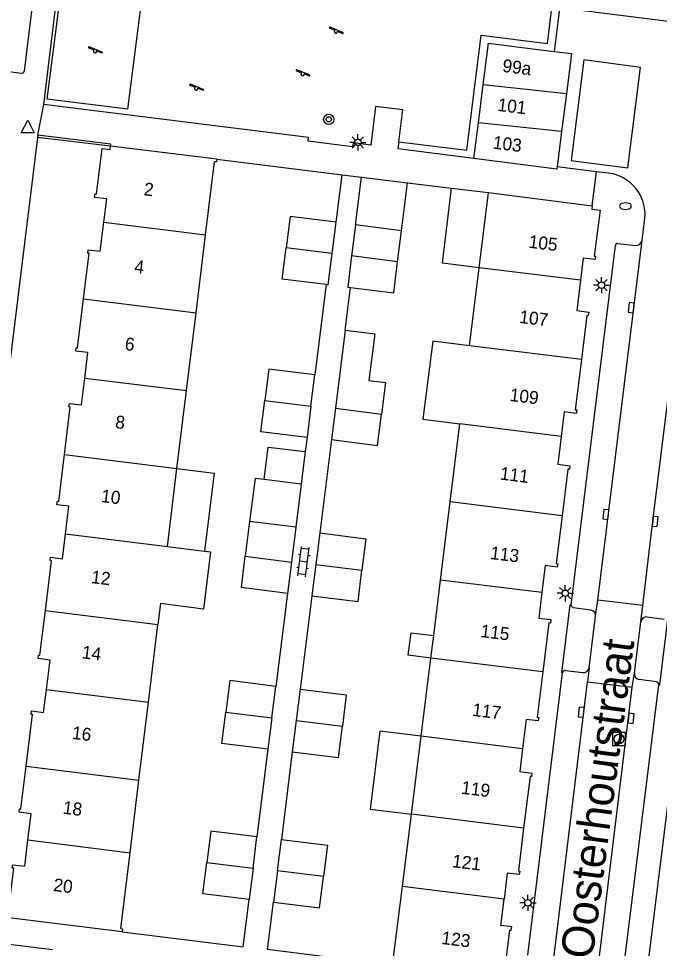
# Model space of a CAD drawing. Extents: x 131000 to 133014, y 396499 to 399001.
# Drawn here: x 131822 to 131871.7, y 397224.4 to 397296.4 of the extents above; entities that cross this region are included whole.
import ezdxf

# ---------------------------------------------------------------- set-up
doc = ezdxf.new("R2010")
doc.units = 0
for name, color, linetype in [('gg-afsc-erfafscheiding', 7, 'Continuous'), ('gg-afsc-muur', 7, 'Continuous'), ('gg-anno-huisnummerreeks BGT', 7, 'Continuous'), ('gg-anno-openbare ruimte label', 7, 'Continuous'), ('gg-bbg-bijgebouw', 7, 'Continuous'), ('gg-bbg-gedigitaliseerde bebouwing', 7, 'Continuous'), ('gg-bbg-gedigitaliseerde bijgebouw', 7, 'Continuous'), ('gg-bbg-hoofdgebouw', 7, 'Continuous'), ('gg-bbg-luifel en loopbrug', 7, 'Continuous'), ('gg-bbg-tussenscheiding', 7, 'Continuous'), ('gg-knt-onverhard', 7, 'Continuous'), ('gg-knt-verharding', 7, 'Continuous'), ('gg-knt-verharding nz', 7, 'Continuous'), ('gt-grn-groengrens', 7, 'Continuous'), ('gt-grn-weggrens', 7, 'Continuous'), ('gt-symb-boom', 7, 'Continuous'), ('gt-symb-brandkraan', 7, 'Continuous'), ('gt-symb-klinker verharding', 7, 'Continuous'), ('gt-symb-kolk', 7, 'Continuous'), ('gt-symb-lichtmast', 7, 'Continuous'), ('gt-symb-rioolschacht', 7, 'Continuous'), ('gt-symb-speelvoorziening', 7, 'Continuous'), ('gt-symb-waterafsluiter', 7, 'Continuous')]:
    doc.layers.add(name, color=color, linetype=linetype)

# ---------------------------------------------------------------- blocks, each defined once
blk = doc.blocks.new('gt0-SV')
at = {"layer": 'gt-symb-speelvoorziening'}
for p, q in [((-0.477, 0.255), (-0.08, 0.096)), ((0.542, -0.076), (-0.449, 0.324)), ((0.125, 0.014), (0.515, -0.143))]:
    blk.add_line(p, q, dxfattribs=at)
for centre, radius, start, end in [((-0.466, 0.291), 0.0369, 63.6251, 252.66016), ((-0.002, -0.005), 0.128, 127.68665, 8.59861), ((0.531, -0.111), 0.0363, 243.50852, 72.54358)]:
    blk.add_arc(centre, radius, start, end, dxfattribs=at)
blk = doc.blocks.new('gt0-BOOM')
at = {"layer": 'gt-symb-boom'}
for radius in [0.4, 0.2]:
    blk.add_circle((0, 0), radius, dxfattribs=at)
blk = doc.blocks.new('gt0-WAFSL')
at = {"layer": 'gt-symb-waterafsluiter'}
for p, q in [((-0.5, -0.333), (0, 0.667)), ((0, 0.667), (0.5, -0.333)), ((0.5, -0.333), (-0.5, -0.333))]:
    blk.add_line(p, q, dxfattribs=at)
blk = doc.blocks.new('gt0-LMAST')
at = {"layer": 'gt-symb-lichtmast'}
for p, q in [((-0.182, 0.173), (-0.447, 0.438)), ((-0.005, 0.246), (-0.005, 0.621)), ((0.172, 0.173), (0.437, 0.438)), ((-0.255, -0.004), (-0.63, -0.004)), ((-0.182, -0.181), (-0.447, -0.446)), ((-0.005, -0.254), (-0.005, -0.629)), ((0.437, -0.446), (0.172, -0.181)), ((0.245, -0.004), (0.62, -0.004))]:
    blk.add_line(p, q, dxfattribs=at)
blk.add_circle((-0.005, -0.004), 0.25, dxfattribs=at)
blk = doc.blocks.new('gt0-BR')
at = {"layer": 'gt-symb-brandkraan'}
for centre, radius, start, end in [((-0.244, 0), 0.206, 107.56694, 252.43307), ((0.599, -2.664), 3, 106.89205, 107.56694), ((0, -0.691), 0.938, 73.10799, 106.89205), ((-0.599, -2.664), 3, 72.43309, 73.10799), ((0.244, 0), 0.206, 287.56695, 72.43309), ((0.599, 2.664), 3, 252.43307, 253.10797), ((0, 0.691), 0.938, 253.10797, 286.89206), ((-0.599, 2.664), 3, 286.89206, 287.56695)]:
    blk.add_arc(centre, radius, start, end, dxfattribs=at)
blk = doc.blocks.new('gt0-KOLK')
at = {"layer": 'gt-symb-kolk'}
blk.add_lwpolyline([(0, 0), (0.375, 0), (0.375, 0.4), (-0.375, 0.4), (-0.375, 0), (0, 0)], dxfattribs=at)
blk = doc.blocks.new('gt0-RS')
at = {"layer": 'gt-symb-rioolschacht'}
blk.add_lwpolyline([(-0.5, -0.5), (0.5, -0.5), (0.5, 0.5), (-0.5, 0.5)], close=True, dxfattribs=at)
blk.add_circle((0, 0), 0.375, dxfattribs=at)
blk = doc.blocks.new('gt0-KL1')
at = {"layer": 'gt-symb-klinker verharding'}
for p, q in [((-1.15, 0.3), (1.15, 0.3)), ((-1, -0.3), (-1, 0.3)), ((-0.5, 0.3), (-0.5, 0.45)), ((0, -0.3), (0, 0.3)), ((0.5, 0.3), (0.5, 0.45)), ((1, -0.3), (1, 0.3)), ((-1.15, -0.3), (1.15, -0.3)), ((-0.5, -0.45), (-0.5, -0.3)), ((0.5, -0.45), (0.5, -0.3))]:
    blk.add_line(p, q, dxfattribs=at)

msp = doc.modelspace()

# ---------------------------------------------------------------- linework, layer by layer
at = {"layer": 'gg-afsc-erfafscheiding'}
for p, q in [((131845.875, 397275.794), (131844.998, 397268.803)), ((131847.347, 397272.268), (131847.766, 397275.58)), ((131844.389, 397263.941), (131844.253, 397262.858)), ((131846.284, 397263.789), (131845.377, 397256.556)), ((131842.876, 397251.875), (131841.973, 397244.67)), ((131844.768, 397251.694), (131843.861, 397244.46)), ((131841.363, 397239.809), (131840.511, 397233.019)), ((131843.251, 397239.598), (131842.401, 397232.815))]:
    msp.add_line(p, q, dxfattribs=at)
for points in [[(131830.078, 397225.668), (131839.444, 397224.494), (131839.902, 397228.157)], [(131850.875, 397223.086), (131841.331, 397224.282), (131841.791, 397227.953)]]:
    msp.add_lwpolyline(points, dxfattribs=at)
at = {"layer": 'gg-afsc-muur'}
for p, q in [((131837.398, 397285.521), (131847.117, 397284.307)), ((131846.648, 397280.621), (131847.117, 397284.307)), ((131852.17, 397283.688), (131855.596, 397283.271))]:
    msp.add_line(p, q, dxfattribs=at)
at = {"layer": 'gg-bbg-bijgebouw'}
for p, q in [((131861.049, 397294.165), (131863.535, 397293.856)), ((131857.668, 397288.335), (131858.037, 397291.276)), ((131864.482, 397290.587), (131864.114, 397287.646)), ((131857.395, 397286.155), (131857.668, 397288.335)), ((131864.114, 397287.646), (131863.771, 397284.908)), ((131857.325, 397285.602), (131857.395, 397286.155)), ((131863.771, 397284.908), (131863.75, 397284.74)), ((131846.343, 397278.198), (131846.648, 397280.621)), ((131848.151, 397280.422), (131847.847, 397278.015)), ((131851.714, 397279.971), (131848.151, 397280.422)), ((131851.41, 397277.564), (131851.714, 397279.971)), ((131821.111, 397224.728), (131824.661, 397224.291))]:
    msp.add_line(p, q, dxfattribs=at)
for points in [[(131858.037, 397291.276), (131858.44, 397294.49), (131861.049, 397294.165)], [(131863.535, 397293.856), (131864.87, 397293.69), (131864.482, 397290.587)], [(131863.75, 397284.74), (131857.32, 397285.56), (131857.325, 397285.602)], [(131846.648, 397280.621), (131843.086, 397281.07), (131842.781, 397278.647)], [(131845.875, 397275.794), (131842.475, 397276.223), (131842.781, 397278.647)], [(131845.875, 397275.794), (131846.037, 397275.774), (131846.343, 397278.198)], [(131847.847, 397278.015), (131847.542, 397275.608), (131847.766, 397275.58)], [(131847.766, 397275.58), (131851.105, 397275.157), (131851.41, 397277.564)]]:
    msp.add_lwpolyline(points, dxfattribs=at)
at = {"layer": 'gg-bbg-gedigitaliseerde bebouwing'}
for p, q in [((131836.529, 397279.652), (131837.222, 397285.32)), ((131857.735, 397277.109), (131858.449, 397282.923)), ((131835.791, 397273.616), (131836.529, 397279.652)), ((131856.977, 397271.061), (131857.735, 397277.109)), ((131835.053, 397267.581), (131835.791, 397273.616)), ((131834.315, 397261.545), (131835.053, 397267.581)), ((131855.489, 397258.962), (131856.242, 397265.01)), ((131833.577, 397255.51), (131834.315, 397261.545)), ((131854.737, 397252.913), (131855.489, 397258.962)), ((131833.577, 397255.51), (131836.443, 397255.151)), ((131854.202, 397248.619), (131854.737, 397252.913)), ((131832.1, 397243.439), (131832.838, 397249.474)), ((131853.984, 397246.865), (131854.202, 397248.619)), ((131853.232, 397240.816), (131853.984, 397246.865)), ((131831.362, 397237.403), (131832.1, 397243.439)), ((131852.479, 397234.767), (131853.232, 397240.816)), ((131830.675, 397231.783), (131831.362, 397237.403)), ((131851.783, 397229.17), (131852.479, 397234.767)), ((131829.956, 397225.904), (131830.675, 397231.783)), ((131851.051, 397223.286), (131851.783, 397229.17))]:
    msp.add_line(p, q, dxfattribs=at)
for points in [[(131856.977, 397271.061), (131854.132, 397271.418), (131853.374, 397265.37), (131856.242, 397265.01)], [(131836.443, 397255.151), (131836.92, 397255.091), (131836.365, 397250.664), (131833.035, 397251.082), (131832.838, 397249.474)]]:
    msp.add_lwpolyline(points, dxfattribs=at)
at = {"layer": 'gg-bbg-gedigitaliseerde bijgebouw'}
for p, q in [((131847.347, 397272.268), (131846.589, 397266.22)), ((131844.694, 397266.372), (131844.998, 397268.803)), ((131844.694, 397266.372), (131844.389, 397263.941)), ((131846.589, 397266.22), (131846.284, 397263.789)), ((131839.946, 397257.442), (131839.609, 397254.754)), ((131843.519, 397257.003), (131839.946, 397257.442)), ((131843.519, 397257.003), (131843.181, 397254.306)), ((131845.377, 397256.556), (131845.073, 397254.125)), ((131843.181, 397254.306), (131842.876, 397251.875)), ((131845.073, 397254.125), (131844.768, 397251.694)), ((131841.668, 397242.239), (131841.973, 397244.67)), ((131843.861, 397244.46), (131843.556, 397242.029)), ((131841.668, 397242.239), (131841.363, 397239.809)), ((131843.556, 397242.029), (131843.251, 397239.598)), ((131840.206, 397230.588), (131840.511, 397233.019)), ((131842.096, 397230.384), (131842.401, 397232.815)), ((131840.206, 397230.588), (131839.902, 397228.157)), ((131842.096, 397230.384), (131841.791, 397227.953))]:
    msp.add_line(p, q, dxfattribs=at)
for points in [[(131847.347, 397272.268), (131849.639, 397271.981), (131849.186, 397268.364), (131850.466, 397268.203), (131850.161, 397265.772)], [(131844.998, 397268.803), (131841.426, 397269.251), (131841.122, 397266.82)], [(131844.389, 397263.941), (131840.817, 397264.389), (131841.122, 397266.82)], [(131846.284, 397263.789), (131849.856, 397263.341), (131850.161, 397265.772)], [(131845.377, 397256.556), (131848.949, 397256.108), (131848.645, 397253.677)], [(131842.876, 397251.875), (131839.304, 397252.323), (131839.609, 397254.754)], [(131844.768, 397251.694), (131848.34, 397251.246), (131848.645, 397253.677)], [(131841.973, 397244.67), (131838.401, 397245.118), (131838.096, 397242.687)], [(131843.861, 397244.46), (131847.433, 397244.012), (131847.128, 397241.581)], [(131841.363, 397239.809), (131837.791, 397240.256), (131838.096, 397242.687)], [(131843.251, 397239.598), (131846.823, 397239.15), (131847.128, 397241.581)], [(131840.511, 397233.019), (131836.939, 397233.467), (131836.634, 397231.036)], [(131842.401, 397232.815), (131845.973, 397232.368), (131845.668, 397229.937)], [(131839.902, 397228.157), (131836.329, 397228.605), (131836.634, 397231.036)], [(131841.791, 397227.953), (131845.363, 397227.506), (131845.668, 397229.937)]]:
    msp.add_lwpolyline(points, dxfattribs=at)
at = {"layer": 'gg-bbg-hoofdgebouw'}
for p, q in [((131837.398, 397285.521), (131829.17, 397286.53)), ((131858.449, 397282.923), (131866.49, 397281.91)), ((131830.078, 397225.668), (131821.085, 397226.77))]:
    msp.add_line(p, q, dxfattribs=at)
for points in [[(131828.646, 397280.631), (131828.868, 397282.437), (131827.935, 397282.551), (131827.968, 397282.819), (131828.077, 397282.806), (131828.51, 397286.33), (131829.136, 397286.252), (131829.17, 397286.53)], [(131837.398, 397285.521), (131837.371, 397285.302), (131837.222, 397285.32)], [(131866.49, 397281.91), (131866.455, 397281.632), (131867.09, 397281.552), (131866.646, 397278.01), (131866.753, 397277.997), (131866.719, 397277.729), (131865.786, 397277.846), (131865.575, 397276.138)], [(131827.081, 397274.699), (131827.514, 397278.22), (131827.405, 397278.233), (131827.438, 397278.501), (131828.371, 397278.387), (131828.646, 397280.631)], [(131865.575, 397276.138), (131865.285, 397273.787), (131866.218, 397273.67), (131866.185, 397273.402), (131866.076, 397273.416), (131865.653, 397269.986)], [(131827.164, 397268.561), (131827.405, 397270.526), (131826.472, 397270.64), (131826.506, 397270.908), (131826.614, 397270.895), (131827.081, 397274.699)], [(131865.653, 397269.986), (131865.173, 397266.102), (131865.282, 397266.088), (131865.249, 397265.82), (131864.316, 397265.937), (131864.082, 397264.039)], [(131825.599, 397262.628), (131826.051, 397266.31), (131825.942, 397266.323), (131825.975, 397266.591), (131826.908, 397266.477), (131827.164, 397268.561)], [(131864.082, 397264.039), (131863.815, 397261.878), (131864.748, 397261.761), (131864.715, 397261.493), (131864.606, 397261.507), (131864.159, 397257.888)], [(131825.682, 397256.491), (131825.944, 397258.626), (131825.011, 397258.74), (131825.045, 397259.008), (131825.153, 397258.995), (131825.599, 397262.628)], [(131864.159, 397257.888), (131863.703, 397254.192), (131863.812, 397254.178), (131863.779, 397253.91), (131862.846, 397254.027), (131862.589, 397251.941)], [(131824.117, 397250.558), (131824.589, 397254.399), (131824.479, 397254.412), (131824.513, 397254.68), (131825.445, 397254.566), (131825.682, 397256.491)], [(131862.589, 397251.941), (131862.345, 397249.967), (131863.278, 397249.85), (131863.245, 397249.582), (131863.136, 397249.596), (131862.666, 397245.789)], [(131824.2, 397244.421), (131824.482, 397246.715), (131823.548, 397246.829), (131823.581, 397247.097), (131823.69, 397247.084), (131824.117, 397250.558)], [(131862.666, 397245.789), (131862.233, 397242.283), (131862.342, 397242.269), (131862.309, 397242.001), (131861.376, 397242.118), (131861.095, 397239.842)], [(131822.635, 397238.488), (131823.126, 397242.488), (131823.017, 397242.502), (131823.046, 397242.77), (131823.983, 397242.655), (131824.2, 397244.421)], [(131861.095, 397239.842), (131860.876, 397238.068), (131861.809, 397237.951), (131861.776, 397237.683), (131861.667, 397237.697), (131861.172, 397233.69)], [(131822.77, 397232.774), (131823.019, 397234.804), (131822.086, 397234.919), (131822.119, 397235.187), (131822.228, 397235.174), (131822.635, 397238.488)], [(131861.172, 397233.69), (131860.763, 397230.373), (131860.872, 397230.359), (131860.839, 397230.091), (131859.906, 397230.208), (131859.656, 397228.183)], [(131821.085, 397226.77), (131821.118, 397227.038), (131821.227, 397227.025), (131821.663, 397230.578), (131821.555, 397230.591), (131821.587, 397230.859), (131822.52, 397230.744), (131822.77, 397232.774)], [(131859.735, 397221.97), (131859.769, 397222.238), (131859.66, 397222.252), (131860.107, 397225.798), (131860.216, 397225.784), (131860.25, 397226.052), (131859.406, 397226.158), (131859.656, 397228.183)], [(131829.956, 397225.904), (131830.105, 397225.886), (131830.078, 397225.668)]]:
    msp.add_lwpolyline(points, dxfattribs=at)
at = {"layer": 'gg-bbg-luifel en loopbrug'}
for p, q in [((131848.151, 397280.422), (131848.602, 397284.123)), ((131848.602, 397284.123), (131852.17, 397283.688)), ((131851.714, 397279.971), (131852.17, 397283.688)), ((131855.596, 397283.271), (131858.449, 397282.923)), ((131844.253, 397262.858), (131843.937, 397260.339)), ((131843.937, 397260.339), (131841.064, 397260.699)), ((131843.937, 397260.339), (131843.519, 397257.003))]:
    msp.add_line(p, q, dxfattribs=at)
for points in [[(131857.735, 397277.109), (131854.883, 397277.459), (131855.596, 397283.271)], [(131841.064, 397260.699), (131841.372, 397263.212), (131844.253, 397262.858)], [(131834.315, 397261.545), (131837.185, 397261.193), (131836.443, 397255.151)], [(131841.064, 397260.699), (131840.365, 397260.787), (131839.946, 397257.442)], [(131853.984, 397246.865), (131852.239, 397247.079), (131852.454, 397248.833), (131854.202, 397248.619)], [(131853.232, 397240.816), (131850.02, 397241.21), (131849.277, 397235.16), (131852.479, 397234.767)]]:
    msp.add_lwpolyline(points, dxfattribs=at)
at = {"layer": 'gg-bbg-tussenscheiding'}
for p, q in [((131864.482, 397290.587), (131858.037, 397291.276)), ((131864.114, 397287.646), (131857.668, 397288.335)), ((131828.646, 397280.631), (131836.529, 397279.652)), ((131846.343, 397278.198), (131842.781, 397278.647)), ((131851.41, 397277.564), (131847.847, 397278.015)), ((131865.575, 397276.138), (131857.735, 397277.109)), ((131827.081, 397274.699), (131835.791, 397273.616)), ((131865.653, 397269.986), (131856.977, 397271.061)), ((131827.164, 397268.561), (131835.053, 397267.581)), ((131841.122, 397266.82), (131844.694, 397266.372)), ((131846.589, 397266.22), (131850.161, 397265.772)), ((131864.082, 397264.039), (131856.242, 397265.01)), ((131825.599, 397262.628), (131834.315, 397261.545)), ((131864.159, 397257.888), (131855.489, 397258.962)), ((131825.682, 397256.491), (131833.577, 397255.51)), ((131839.609, 397254.754), (131843.181, 397254.306)), ((131845.073, 397254.125), (131848.645, 397253.677)), ((131862.589, 397251.941), (131854.737, 397252.913)), ((131824.117, 397250.558), (131832.838, 397249.474)), ((131862.666, 397245.789), (131853.984, 397246.865)), ((131824.2, 397244.421), (131832.1, 397243.439)), ((131838.096, 397242.687), (131841.668, 397242.239)), ((131843.556, 397242.029), (131847.128, 397241.581)), ((131861.095, 397239.842), (131853.232, 397240.816)), ((131822.635, 397238.488), (131831.362, 397237.403)), ((131861.172, 397233.69), (131852.479, 397234.767)), ((131822.77, 397232.774), (131830.675, 397231.783)), ((131836.634, 397231.036), (131840.206, 397230.588)), ((131845.668, 397229.937), (131842.096, 397230.384)), ((131859.656, 397228.183), (131851.783, 397229.17))]:
    msp.add_line(p, q, dxfattribs=at)
at = {"layer": 'gg-knt-onverhard'}
msp.add_lwpolyline([(131830.47, 397289.388), (131824.246, 397290.153), (131825.546, 397300.258), (131831.704, 397298.902), (131830.47, 397289.388)], dxfattribs=at)
at = {"layer": 'gg-knt-verharding'}
for p, q in [((131823.769, 397302.872), (131822.478, 397292.326)), ((131823.994, 397289.758), (131825.596, 397302.923)), ((131863.946, 397297.161), (131863.535, 397293.856)), ((131822.259, 397292.149), (131820.899, 397292.329)), ((131823.534, 397287.371), (131823.51, 397287.18)), ((131829.17, 397286.53), (131823.51, 397287.18)), ((131866.818, 397284.543), (131863.771, 397284.908)), ((131867.755, 397284.431), (131866.818, 397284.543)), ((131847.117, 397284.307), (131848.602, 397284.123)), ((131870.354, 397279.215), (131870.572, 397280.934)), ((131864.847, 397250.979), (131868.29, 397278.819)), ((131868.471, 397278.993), (131869.844, 397278.82)), ((131866.746, 397250.107), (131866.924, 397251.354)), ((131870.403, 397250.947), (131866.924, 397251.354)), ((131870.254, 397249.672), (131870.403, 397250.947)), ((131866.239, 397246.114), (131866.746, 397250.107)), ((131870.724, 397250.054), (131872.068, 397249.881)), ((131869.753, 397245.689), (131870.254, 397249.672)), ((131861.505, 397223.842), (131864.186, 397245.722)), ((131864.416, 397245.911), (131865.753, 397245.738)), ((131866.239, 397246.114), (131866.115, 397245.022)), ((131869.586, 397244.599), (131869.753, 397245.689)), ((131866.115, 397245.022), (131869.586, 397244.599)), ((131868.947, 397222.931), (131871.653, 397244.802)), ((131871.475, 397245.031), (131870.134, 397245.197))]:
    msp.add_line(p, q, dxfattribs=at)
for points in [[(131943.903, 397287.334), (131885.38, 397294.59), (131874.85, 397295.879), (131863.957, 397297.243), (131863.946, 397297.161)], [(131851.5, 397286.853), (131851.809, 397289.333), (131849.707, 397289.595), (131849.334, 397286.602), (131847.953, 397286.774), (131847.916, 397286.475), (131844.472, 397286.902), (131844.509, 397287.203), (131823.994, 397289.758)], [(131829.17, 397286.53), (131829.188, 397286.68), (131823.534, 397287.371)], [(131823.51, 397287.18), (131816.13, 397227.35), (131819, 397227.02)], [(131851.5, 397286.853), (131851.436, 397286.34), (131857.325, 397285.602)], [(131876.42, 397268.58), (131870.49, 397220.67), (131873.35, 397220.32), (131873.346, 397220.289)], [(131864.186, 397245.722), (131864.121, 397245.73), (131864.772, 397250.988), (131864.847, 397250.979)], [(131866.383, 397250.582), (131865.018, 397250.764), (131864.902, 397250.848), (131864.847, 397250.979)], [(131871.653, 397244.802), (131871.719, 397244.794), (131872.372, 397250.048), (131872.293, 397250.058)]]:
    msp.add_lwpolyline(points, dxfattribs=at)
for centre, radius, start, end in [((131822.239, 397292.397), 0.249, 274.49489, 343.39673), ((131867.343, 397281.216), 3.241, 355.01105, 82.69515), ((131868.444, 397278.84), 0.155, 79.86187, 187.87887), ((131869.865, 397279.32), 0.5, 267.62096, 347.89531), ((131866.297, 397250.14), 0.45, 355.80282, 78.97207), ((131870.701, 397249.602), 0.452, 87.06079, 171.14528), ((131864.4, 397245.696), 0.215, 85.63987, 173.18269), ((131865.803, 397246.176), 0.441, 263.51105, 351.94451), ((131870.223, 397245.659), 0.471, 176.40889, 259.09881), ((131871.438, 397244.819), 0.216, 355.56675, 80.14856)]:
    msp.add_arc(centre, radius, start, end, dxfattribs=at)
at = {"layer": 'gg-knt-verharding nz'}
for p, q in [((131866.924, 397251.354), (131870.354, 397279.215)), ((131863.436, 397222.976), (131866.115, 397245.022)), ((131866.903, 397222.549), (131869.586, 397244.599))]:
    msp.add_line(p, q, dxfattribs=at)
for points in [[(131865.825, 397293.206), (131864.862, 397285.42), (131869.237, 397284.84), (131870.215, 397292.611), (131865.825, 397293.206)], [(131870.403, 397250.947), (131871.17, 397257.468), (131873.022, 397272.224)]]:
    msp.add_lwpolyline(points, dxfattribs=at)
at = {"layer": 'gt-grn-groengrens'}
msp.add_lwpolyline([(131851.5, 397286.853), (131856.774, 397286.203), (131857.891, 397295.109), (131863.012, 397294.467), (131863.36, 397297.235)], dxfattribs=at)
at = {"layer": 'gt-grn-weggrens'}
for p, q in [((131823.534, 397287.371), (131823.994, 397289.758)), ((131866.49, 397281.91), (131866.818, 397284.543))]:
    msp.add_line(p, q, dxfattribs=at)

# ---------------------------------------------------------------- block references
at = {"layer": 'gt-symb-boom'}
msp.add_blockref('gt0-BOOM', (131846.075, 397288.599), dxfattribs=at)
at = {"layer": 'gt-symb-brandkraan'}
msp.add_blockref('gt0-BR', (131869.062, 397281.875), dxfattribs=at)
at = {"layer": 'gt-symb-klinker verharding', "rotation": 82.99574075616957}
msp.add_blockref('gt0-KL1', (131844.116, 397254.335), dxfattribs=at)
at = {"layer": 'gt-symb-kolk'}
for p, rotation in [((131869.702, 397273.986), 84.00113167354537), ((131867.739, 397257.972), 84.00113167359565), ((131871.17, 397257.468), -95.99886832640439), ((131865.827, 397242.654), 84.00113167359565), ((131869.296, 397242.22), -95.99886832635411)]:
    msp.add_blockref('gt0-KOLK', p, dxfattribs=dict(at, rotation=rotation))
at = {"layer": 'gt-symb-lichtmast'}
for p in [(131848.339, 397286.819), (131867.205, 397275.754), (131864.405, 397251.889), (131861.511, 397227.907)]:
    msp.add_blockref('gt0-LMAST', p, dxfattribs=at)
at = {"layer": 'gt-symb-rioolschacht'}
msp.add_blockref('gt0-RS', (131868.558, 397240.594), dxfattribs=at)
at = {"layer": 'gt-symb-speelvoorziening'}
for p in [(131846.626, 397295.405), (131827.965, 397293.882), (131844.049, 397292.112), (131835.799, 397290.993)]:
    msp.add_blockref('gt0-SV', p, dxfattribs=at)
at = {"layer": 'gt-symb-waterafsluiter'}
msp.add_blockref('gt0-WAFSL', (131822.755, 397287.875), dxfattribs=at)

# ---------------------------------------------------------------- texts
at = {"layer": 'gg-anno-huisnummerreeks BGT'}
for s, rotation, p in [('99a', 352.9, (131859.489, 397292.283)), ('101', 352.9, (131859.111, 397289.261)), ('103', 352.9, (131858.745, 397286.338)), ('2', 353, (131831.705, 397282.725)), ('105', 352.9, (131861.522, 397278.66)), ('4', 353, (131830.968, 397276.72)), ('107', 353, (131860.799, 397272.833)), ('6', 353, (131830.233, 397270.736)), ('109', 352.9, (131860.053, 397266.789)), ('8', 353, (131829.49, 397264.685)), ('111', 352.9, (131859.302, 397260.701)), ('10', 353, (131828.396, 397258.956)), ('113', 353, (131858.542, 397254.544)), ('12', 353, (131827.625, 397252.679)), ('115', 352.9, (131857.795, 397248.497)), ('14', 353, (131826.909, 397246.849)), ('117', 353, (131857.152, 397242.391)), ('16', 353, (131826.142, 397240.608)), ('119', 352.9, (131856.297, 397236.362)), ('18', 353, (131825.431, 397234.816)), ('121', 353, (131855.595, 397230.669)), ('20', 353, (131824.695, 397228.824)), ('123', 352.8, (131854.765, 397224.723))]:
    msp.add_text(s, height=1, rotation=rotation, dxfattribs=at).set_placement(p)
at = {"layer": 'gg-anno-openbare ruimte label'}
msp.add_text('Abdij van Oosterhoutstraat', height=2.5, rotation=82.5, dxfattribs=at).set_placement((131864.584, 397208.914))

doc.saveas('drawing.dxf')
